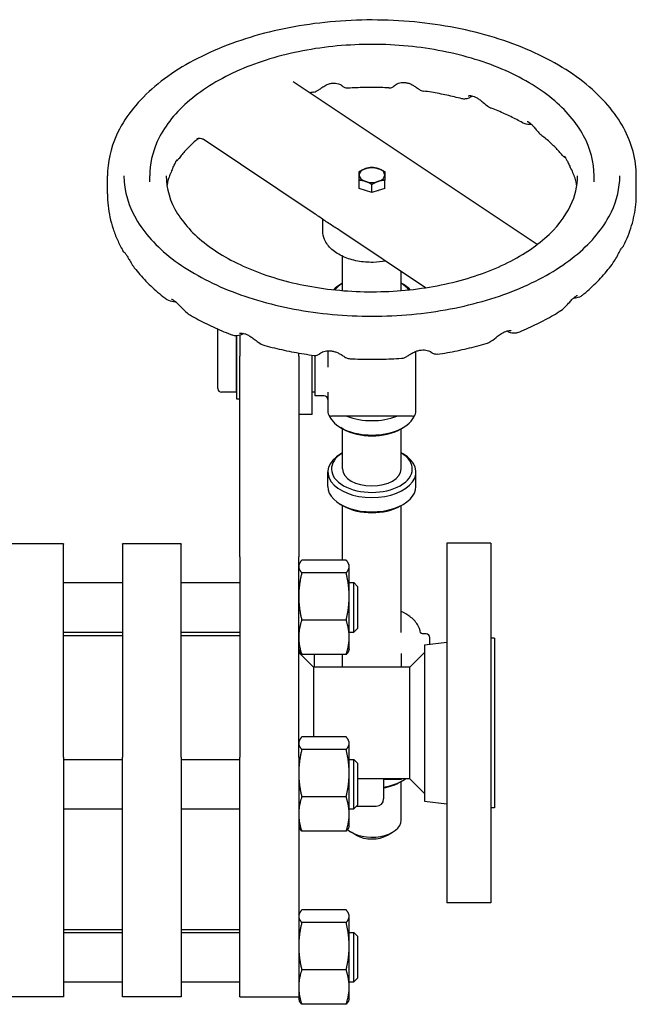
# Model space of a CAD drawing. Header units: inches. Extents: x 24 to 1128, y -58 to 748.
# Tile 502 of 656: x 748 to 759, y 173 to 190. Entities that reach past the tile are written whole.
import ezdxf

# ---------------------------------------------------------------- set-up
doc = ezdxf.new("R2010")
doc.units = ezdxf.units.IN
doc.header["$LTSCALE"] = 32
doc.header["$MEASUREMENT"] = 0
doc.layers.add('Visible (ANSI)', color=7, linetype='Continuous', lineweight=30)

msp = doc.modelspace()

# ---------------------------------------------------------------- linework, layer by layer
at = {"layer": 'Visible (ANSI)'}
for p, q in [((756.87874, 185.68112), (752.72858, 188.4486)), ((753.10195, 186.19806), (751.19403, 187.47032)), ((749.56563, 186.54047), (749.56563, 186.84658)), ((750.28438, 186.74454), (750.28438, 186.84658)), ((757.84688, 186.74454), (757.84688, 186.84658)), ((758.56563, 186.54047), (758.56563, 186.84658)), ((753.84663, 186.63624), (753.84663, 186.77374)), ((754.06563, 186.56321), (754.06563, 186.7007)), ((754.28463, 186.63624), (754.28463, 186.77374)), ((753.95613, 186.59972), (753.84663, 186.63624)), ((754.06563, 186.56321), (753.95613, 186.59972)), ((754.17513, 186.59972), (754.06563, 186.56321)), ((754.28463, 186.63624), (754.17513, 186.59972)), ((753.22963, 185.91338), (753.22963, 186.10936)), ((754.97865, 184.9466), (753.52064, 185.91886)), ((753.56563, 184.89809), (753.56563, 185.4808)), ((754.56563, 184.89809), (754.56563, 185.22202)), ((753.56563, 185.02297), (753.53569, 185.00571)), ((754.56563, 185.02297), (754.59557, 185.00571)), ((751.44563, 183.23185), (751.44563, 184.24251)), ((751.75813, 184.12851), (751.75813, 183.16935)), ((751.76945, 183.05336), (751.76945, 184.12898)), ((751.82063, 184.13974), (751.82063, 183.78285)), ((752.82063, 183.78285), (752.82063, 183.8365)), ((753.31563, 183.87352), (753.31563, 183.59792)), ((754.81563, 182.82452), (754.81563, 183.86443)), ((751.82063, 182.25206), (751.82063, 183.78285)), ((752.82063, 183.78285), (752.82063, 182.25206)), ((753.04763, 182.79035), (753.04763, 183.80069)), ((753.09563, 183.79474), (753.09563, 183.11035)), ((751.75813, 183.16935), (751.50813, 183.16935)), ((751.76945, 183.22035), (751.75813, 183.22035)), ((753.09563, 183.16935), (753.04763, 183.16935)), ((753.31563, 183.17354), (753.31563, 182.82452)), ((751.82063, 183.05336), (751.76945, 183.05336)), ((753.25313, 183.11035), (753.09563, 183.11035)), ((753.04763, 182.79035), (752.82063, 182.79035)), ((754.75313, 182.76202), (753.37813, 182.76202)), ((753.57985, 182.54269), (753.53569, 182.56816)), ((753.56563, 181.86455), (753.56563, 182.55089)), ((754.55141, 182.54269), (754.59557, 182.56816)), ((754.56563, 181.86455), (754.56563, 182.55089)), ((751.82063, 180.36906), (751.82063, 182.25206)), ((752.82063, 182.25206), (752.82063, 180.36906)), ((753.56563, 182.13737), (753.53569, 182.1201)), ((754.56563, 182.13737), (754.59557, 182.1201)), ((753.31563, 181.56865), (753.31563, 181.81354)), ((754.81563, 181.56865), (754.81563, 181.81354)), ((753.57985, 181.23661), (753.53569, 181.26209)), ((753.56563, 180.31387), (753.56563, 181.24482)), ((754.55141, 181.23661), (754.59557, 181.26209)), ((754.56563, 179.08497), (754.56563, 181.24482)), ((748.82063, 180.59065), (747.82063, 180.59065)), ((748.82063, 180.59065), (748.82063, 180.58652)), ((748.82063, 176.96614), (748.82063, 180.58652)), ((749.82063, 180.58652), (749.82063, 180.59065)), ((750.82063, 180.59065), (749.82063, 180.59065)), ((749.82063, 180.58652), (749.82063, 176.96614)), ((750.82063, 180.59065), (750.82063, 180.58652)), ((750.82063, 176.96614), (750.82063, 180.58652)), ((755.34063, 180.60617), (755.34063, 174.48617)), ((756.09063, 180.60617), (755.34063, 180.60617)), ((756.09063, 180.60617), (756.09063, 174.48617)), ((751.82063, 180.36906), (751.82063, 176.96614)), ((752.82063, 176.96614), (752.82063, 180.36906)), ((753.62777, 180.31387), (752.8725, 180.31387)), ((752.82063, 180.23093), (752.83246, 180.25629)), ((753.67963, 180.23093), (753.66781, 180.25629)), ((753.67963, 180.20643), (753.67963, 180.23093)), ((753.67963, 179.69802), (753.67963, 180.20643)), ((753.62777, 180.09899), (752.8725, 180.09899)), ((748.82063, 179.93193), (749.82063, 179.93193)), ((750.82063, 179.93193), (751.82063, 179.93193)), ((753.67963, 179.93193), (753.75813, 179.93193)), ((753.75813, 179.09193), (753.75813, 179.93193)), ((753.82063, 179.86943), (753.75813, 179.93193)), ((753.82063, 179.86943), (753.82063, 179.15443)), ((753.67963, 179.00352), (753.67963, 179.69802)), ((753.62777, 179.29705), (752.8725, 179.29705)), ((753.82063, 179.15443), (753.75813, 179.09193)), ((748.82063, 179.09193), (749.82063, 179.09193)), ((749.82063, 179.0297), (748.82063, 179.0297)), ((750.82063, 179.09193), (751.82063, 179.09193)), ((751.82063, 179.0297), (750.82063, 179.0297)), ((753.67963, 179.09193), (753.75813, 179.09193)), ((753.67963, 178.79293), (753.67963, 179.00352)), ((754.98788, 179.061), (754.94353, 179.061)), ((754.98788, 179.06034), (754.9577, 179.06034)), ((755.05038, 178.9985), (755.05038, 178.99784)), ((755.05038, 178.88553), (755.05038, 178.99784)), ((756.15063, 178.98617), (756.09063, 178.98617)), ((756.15063, 178.98617), (756.15063, 176.10617)), ((752.82063, 178.79293), (752.83246, 178.76756)), ((753.67963, 178.79293), (753.66781, 178.76756)), ((754.96063, 178.87451), (755.34063, 178.92117)), ((754.96063, 178.87451), (754.96063, 176.21783)), ((753.07063, 178.49617), (752.82063, 178.74617)), ((753.62777, 178.70999), (752.8725, 178.70999)), ((753.08088, 178.70999), (753.08088, 178.49617)), ((753.56563, 178.49617), (753.56563, 178.70999)), ((754.56563, 178.72711), (754.56563, 178.49617)), ((754.71063, 178.49617), (754.96063, 178.74617)), ((754.71063, 178.49617), (753.07063, 178.49617)), ((753.07063, 178.49617), (753.07063, 177.30866)), ((754.71063, 176.87442), (754.71063, 178.49617)), ((753.62777, 177.30866), (752.8725, 177.30866)), ((752.82063, 177.22572), (752.83246, 177.25109)), ((753.67963, 177.22572), (753.66781, 177.25109)), ((753.67963, 177.20122), (753.67963, 177.22572)), ((753.67963, 176.69281), (753.67963, 177.20122)), ((748.82063, 176.96614), (748.82063, 176.16826)), ((749.82063, 176.16826), (749.82063, 176.96614)), ((750.82063, 176.96614), (750.82063, 176.16826)), ((751.82063, 176.16826), (751.82063, 176.96614)), ((752.82063, 176.96614), (752.82063, 176.16826)), ((753.62777, 177.09378), (752.8725, 177.09378)), ((748.82063, 176.92672), (749.82063, 176.92672)), ((750.82063, 176.92672), (751.82063, 176.92672)), ((753.67963, 176.92672), (753.75813, 176.92672)), ((753.75813, 176.08672), (753.75813, 176.92672)), ((753.82063, 176.86422), (753.75813, 176.92672)), ((753.82063, 176.86422), (753.82063, 176.14922)), ((754.71063, 176.59617), (754.71063, 176.87442)), ((753.67963, 175.99831), (753.67963, 176.69281)), ((754.71063, 176.59617), (753.82063, 176.59617)), ((754.26563, 176.59617), (754.26563, 176.25626)), ((754.26563, 176.59376), (754.57063, 176.59376)), ((754.55141, 176.54291), (754.59557, 176.56838)), ((754.56563, 175.89335), (754.56563, 176.55111)), ((754.57063, 176.59376), (754.57063, 176.59617)), ((754.71063, 176.59617), (754.96063, 176.34617)), ((753.62777, 176.29184), (752.8725, 176.29184)), ((748.82063, 176.16826), (748.82063, 173.18332)), ((749.82063, 173.18332), (749.82063, 176.16826)), ((750.82063, 176.16826), (750.82063, 173.18332)), ((751.82063, 173.18332), (751.82063, 176.16826)), ((752.82063, 176.16826), (752.82063, 173.18332)), ((753.82063, 176.14922), (753.75813, 176.08672)), ((753.80267, 176.13126), (754.14063, 176.13126)), ((754.96063, 176.21783), (755.34063, 176.17117)), ((748.82063, 176.08672), (749.82063, 176.08672)), ((750.82063, 176.08672), (751.82063, 176.08672)), ((753.67963, 176.08672), (753.75813, 176.08672)), ((753.67963, 175.78772), (753.67963, 175.99831)), ((756.15063, 176.10617), (756.09063, 176.10617)), ((752.82063, 175.78772), (752.83246, 175.76236)), ((753.67963, 175.78772), (753.66781, 175.76236)), ((753.62777, 175.70478), (752.8725, 175.70478)), ((753.80066, 175.63803), (753.71234, 175.68897)), ((754.3306, 175.63803), (754.41893, 175.68897)), ((756.09063, 174.48617), (755.34063, 174.48617)), ((752.82063, 174.28416), (752.83246, 174.30952)), ((753.62777, 174.3671), (752.8725, 174.3671)), ((753.67963, 174.28416), (753.66781, 174.30952)), ((753.67963, 174.25966), (753.67963, 174.28416)), ((753.62777, 174.15222), (752.8725, 174.15222)), ((753.67963, 173.75125), (753.67963, 174.25966)), ((749.82063, 174.0297), (748.82063, 174.0297)), ((748.82063, 173.98516), (749.82063, 173.98516)), ((751.82063, 174.0297), (750.82063, 174.0297)), ((750.82063, 173.98516), (751.82063, 173.98516)), ((753.67963, 173.98516), (753.75813, 173.98516)), ((753.75813, 173.14516), (753.75813, 173.98516)), ((753.82063, 173.92266), (753.75813, 173.98516)), ((753.82063, 173.92266), (753.82063, 173.20766)), ((753.67963, 173.05675), (753.67963, 173.75125)), ((753.62777, 173.35028), (752.8725, 173.35028)), ((748.82063, 173.18332), (748.82063, 172.89043)), ((748.82063, 173.14516), (749.82063, 173.14516)), ((749.82063, 172.89043), (749.82063, 173.18332)), ((750.82063, 173.18332), (750.82063, 172.89043)), ((750.82063, 173.14516), (751.82063, 173.14516)), ((751.82063, 172.89043), (751.82063, 173.18332)), ((752.82063, 173.18332), (752.82063, 172.94724)), ((753.67963, 173.14516), (753.75813, 173.14516)), ((753.82063, 173.20766), (753.75813, 173.14516)), ((752.82063, 172.94724), (752.82063, 172.84616)), ((753.67963, 172.84616), (753.67963, 173.05675)), ((748.82063, 172.89043), (747.82063, 172.89043)), ((750.82063, 172.89043), (749.82063, 172.89043)), ((751.82063, 172.89043), (752.82063, 172.89043)), ((752.82063, 172.84616), (752.83246, 172.82079)), ((753.62777, 172.76322), (752.8725, 172.76322)), ((753.67963, 172.84616), (753.66781, 172.82079))]:
    msp.add_line(p, q, dxfattribs=at)
for centre, radius, start, end in [((751.50813, 183.23185), 0.0625, 180, 270), ((753.25313, 183.04785), 0.0625, 0, 90), ((753.37813, 182.82452), 0.0625, 180, 270), ((754.75313, 182.82452), 0.0625, 270, 0), ((754.98788, 178.9985), 0.0625, 0, 90), ((754.98788, 178.99784), 0.0625, 0, 90), ((754.14063, 176.25626), 0.125, 270, 0)]:
    msp.add_arc(centre, radius, start, end, dxfattribs=at)
for centre, major_axis, start_param, end_param in [((754.06563, 186.86274), (-0.219, 0), 4.1887902, 5.23598776), ((754.06563, 186.86274), (-0.219, 0), 5.23598776, 6.28318531), ((754.06563, 186.86274), (-0.219, 0), 0, 1.04719755), ((754.06563, 186.86274), (0.219, 0), 0, 1.04719755), ((754.06563, 186.86274), (0.219, 0), 5.23598776, 6.28318531), ((754.06563, 186.86274), (0.219, 0), 4.1887902, 5.23598776), ((754.06563, 186.70927), (-0.219, 0), 1.04056409, 1.05383101), ((754.06563, 186.70927), (-0.219, 0), 2.08776164, 2.10102856), ((754.06563, 184.69914), (-0.75, 0), 5.49705105, 5.7680095), ((754.06563, 184.75016), (0.6875, 0), 2.38513627, 2.72705465), ((754.06563, 184.75016), (0.6875, 0), 0.414538, 0.75645638), ((754.06563, 184.69914), (-0.75, 0), 3.65676846, 3.92772692), ((754.06563, 182.87472), (0.75, 0), 3.36010904, 6.06466892), ((754.06563, 183.11961), (0.75, 0), 4.11251106, 5.3122669), ((754.06563, 182.8237), (0.6875, 0), 3.92772692, 5.49705105), ((754.06563, 181.86455), (0.6875, 0), 2.38513627, 7.03964169), ((754.06563, 181.81354), (-0.75, 0), 5.49705105, 10.21091222), ((754.06563, 181.86455), (-0.5, 0), 0, 3.14159265), ((754.06563, 181.56865), (0.75, 0), 3.14159265, 6.28318531), ((754.06563, 181.51763), (0.6875, 0), 3.92772692, 5.49705105), ((754.06563, 176.87494), (-0.75, 0), 1.84072912, 2.44254891), ((754.06563, 176.82393), (0.6875, 0), 5.00756587, 5.49705105), ((754.06563, 175.89335), (0.5, 0), 3.73184573, 6.28318531), ((754.06563, 175.79131), (0.375, 0), 3.92772692, 5.49705105)]:
    msp.add_ellipse(centre, major_axis=major_axis, ratio=0.57763339, start_param=start_param, end_param=end_param, dxfattribs=at)
for points, knots in [([(758.56563, 186.84658), (758.56563, 187.12406), (758.49174, 187.40096), (758.20466, 187.93063), (757.98727, 188.18253), (757.4273, 188.63798), (757.08096, 188.83998), (756.29806, 189.1694), (755.86131, 189.29652), (754.94304, 189.46349), (754.46177, 189.50349), (753.50239, 189.49305), (753.02444, 189.44269), (752.11864, 189.25624), (751.69099, 189.12009), (750.92838, 188.77381), (750.59368, 188.56357), (750.05405, 188.08773), (749.84844, 187.82211), (749.61837, 187.31587), (749.56563, 187.08136), (749.56563, 186.84658)], [2.42775168, 2.42775168, 2.42775168, 2.42775168, 2.73116654, 2.73116654, 3.04527844, 3.04527844, 3.36899596, 3.36899596, 3.69358656, 3.69358656, 4.01738867, 4.01738867, 4.34088001, 4.34088001, 4.66476003, 4.66476003, 4.98941876, 4.98941876, 5.31262067, 5.31262067, 5.56934434, 5.56934434, 5.56934434, 5.56934434]), ([(757.84688, 186.84658), (757.84688, 187.07981), (757.78531, 187.3125), (757.54626, 187.75808), (757.36476, 187.9701), (756.89647, 188.35442), (756.60589, 188.52516), (755.94867, 188.8038), (755.5818, 188.9114), (754.8104, 189.05301), (754.40611, 189.08717), (753.59998, 189.07933), (753.19829, 189.0374), (752.43657, 188.88126), (752.07672, 188.76698), (751.43437, 188.47564), (751.15211, 188.29847), (750.69674, 187.89664), (750.52291, 187.67195), (750.32886, 187.24344), (750.28438, 187.04514), (750.28438, 186.84658)], [2.42775168, 2.42775168, 2.42775168, 2.42775168, 2.72826147, 2.72826147, 3.04104389, 3.04104389, 3.36536947, 3.36536947, 3.69085184, 3.69085184, 4.01539914, 4.01539914, 4.33956974, 4.33956974, 4.66419983, 4.66419983, 4.98975147, 4.98975147, 5.31350901, 5.31350901, 5.56934434, 5.56934434, 5.56934434, 5.56934434]), ([(753.07489, 188.27312), (753.09255, 188.27596), (753.10658, 188.2811), (753.13702, 188.29472), (753.14997, 188.30337), (753.18051, 188.32419), (753.19699, 188.3367), (753.23505, 188.36311), (753.25686, 188.37695), (753.29789, 188.39799), (753.31714, 188.40609), (753.35487, 188.41805), (753.37346, 188.42208), (753.41024, 188.42634), (753.42845, 188.42652), (753.46371, 188.42332), (753.48079, 188.4198), (753.5107, 188.41057), (753.52372, 188.40487), (753.5427, 188.39466), (753.5492, 188.39009), (753.55439, 188.38599), (753.55538, 188.38499), (753.55538, 188.385)], [4.32889173, 4.32889173, 4.32889173, 4.32889173, 4.42367968, 4.42367968, 4.57937112, 4.57937112, 4.80737809, 4.80737809, 5.06362858, 5.06362858, 5.27420922, 5.27420922, 5.48002575, 5.48002575, 5.68890679, 5.68890679, 5.90419292, 5.90419292, 6.11358112, 6.11358112, 6.30343835, 6.30343835, 6.40318476, 6.40318476, 6.40318476, 6.40318476]), ([(753.6598, 188.33815), (753.6465, 188.3373), (753.63602, 188.33861), (753.61478, 188.34279), (753.60654, 188.34616), (753.58969, 188.35379), (753.5841, 188.35763), (753.57378, 188.36486), (753.5703, 188.36788), (753.56344, 188.37404), (753.5608, 188.37677), (753.55482, 188.38319), (753.55208, 188.38648), (753.54964, 188.38963)], [6.656379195, 6.656379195, 6.656379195, 6.656379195, 6.66327992, 6.66327992, 6.673873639, 6.673873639, 6.691219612, 6.691219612, 6.713991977, 6.713991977, 6.745198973, 6.745198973, 6.795013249, 6.795013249, 6.795013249, 6.795013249]), ([(754.35543, 188.34446), (754.30913, 188.34655), (754.26276, 188.34815), (754.16992, 188.35032), (754.12347, 188.35091), (754.03055, 188.35108), (753.98408, 188.35065), (753.89123, 188.3488), (753.84483, 188.34737), (753.75219, 188.34351), (753.70594, 188.34108), (753.6598, 188.33815)], [3.92036839, 3.92036839, 3.92036839, 3.92036839, 3.957925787, 3.957925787, 3.995483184, 3.995483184, 4.033040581, 4.033040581, 4.070597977, 4.070597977, 4.108155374, 4.108155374, 4.108155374, 4.108155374]), ([(754.35543, 188.34446), (754.36875, 188.34385), (754.37919, 188.34536), (754.40049, 188.34996), (754.40855, 188.35349), (754.42671, 188.36212), (754.43176, 188.36611), (754.44589, 188.37664), (754.44767, 188.37912), (754.4526, 188.38408), (754.45363, 188.38529), (754.45508, 188.38692), (754.45549, 188.38739), (754.45618, 188.38819), (754.45642, 188.38848), (754.45691, 188.38905), (754.45707, 188.38925), (754.45739, 188.38963), (754.45744, 188.38969), (754.45744, 188.38968)], [7.831306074, 7.831306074, 7.831306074, 7.831306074, 7.831937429, 7.831937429, 7.8329316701, 7.8329316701, 7.8348758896, 7.8348758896, 7.8397932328, 7.8397932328, 7.846488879, 7.846488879, 7.8513161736, 7.8513161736, 7.856841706, 7.856841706, 7.8651145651, 7.8651145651, 7.8799219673, 7.8799219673, 7.8799219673, 7.8799219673]), ([(754.456, 188.38806), (754.45603, 188.3881), (754.45729, 188.38939), (754.46457, 188.39529), (754.47194, 188.40064), (754.49181, 188.41177), (754.50417, 188.41756), (754.53275, 188.42756), (754.54921, 188.43171), (754.58456, 188.43668), (754.60325, 188.43737), (754.64094, 188.43471), (754.65998, 188.43142), (754.69777, 188.42102), (754.71658, 188.41393), (754.75327, 188.39669), (754.77118, 188.38648), (754.80632, 188.36403), (754.82304, 188.35188), (754.85146, 188.33154), (754.86293, 188.32322), (754.89301, 188.30556), (754.91198, 188.29456), (754.94424, 188.29001)], [8.00269882, 8.00269882, 8.00269882, 8.00269882, 8.15628314, 8.15628314, 8.36168622, 8.36168622, 8.55765667, 8.55765667, 8.76569135, 8.76569135, 8.97940742, 8.97940742, 9.18944591, 9.18944591, 9.39661563, 9.39661563, 9.60660863, 9.60660863, 9.83560149, 9.83560149, 9.99944457, 9.99944457, 10.16328764, 10.16328764, 10.16328764, 10.16328764]), ([(755.5971, 188.15945), (755.55538, 188.17043), (755.51325, 188.18097), (755.42821, 188.20116), (755.3853, 188.21081), (755.29878, 188.22918), (755.25517, 188.23791), (755.16733, 188.25442), (755.12309, 188.26221), (755.03407, 188.27683), (754.98928, 188.28367), (754.94424, 188.29001)], [3.570949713, 3.570949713, 3.570949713, 3.570949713, 3.608592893, 3.608592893, 3.646236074, 3.646236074, 3.683879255, 3.683879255, 3.721522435, 3.721522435, 3.759165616, 3.759165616, 3.759165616, 3.759165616]), ([(755.77634, 188.20735), (755.76895, 188.20176), (755.76136, 188.1965), (755.73666, 188.18098), (755.71905, 188.17214), (755.68619, 188.16081), (755.67174, 188.15714), (755.6388, 188.15364), (755.62025, 188.15335), (755.5971, 188.15945)], [7.240796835, 7.240796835, 7.240796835, 7.240796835, 7.315130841, 7.315130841, 7.477009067, 7.477009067, 7.59124799, 7.59124799, 7.705486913, 7.705486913, 7.705486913, 7.705486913]), ([(755.70372, 188.20768), (755.70372, 188.20768), (755.70527, 188.20837), (755.71184, 188.21024), (755.7182, 188.21152), (755.73583, 188.21281), (755.74797, 188.21245), (755.77545, 188.20809), (755.7908, 188.204), (755.82234, 188.19172), (755.83842, 188.18382), (755.87151, 188.16414), (755.8884, 188.15248), (755.92412, 188.1252), (755.9429, 188.10942), (755.98539, 188.07335), (756.00918, 188.05272), (756.05603, 188.01989), (756.0781, 188.00661), (756.10379, 187.99672)], [8.2213569, 8.2213569, 8.2213569, 8.2213569, 8.32885227, 8.32885227, 8.4875755, 8.4875755, 8.688679, 8.688679, 8.89752184, 8.89752184, 9.09276794, 9.09276794, 9.2853248, 9.2853248, 9.49129706, 9.49129706, 9.74199943, 9.74199943, 9.92531347, 9.92531347, 9.92531347, 9.92531347]), ([(756.62692, 187.75109), (756.59545, 187.76901), (756.56325, 187.78667), (756.49745, 187.8214), (756.46385, 187.83847), (756.3953, 187.87196), (756.36036, 187.88839), (756.28919, 187.92056), (756.25296, 187.93631), (756.17927, 187.96707), (756.14182, 187.98209), (756.10379, 187.99672)], [3.220070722, 3.220070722, 3.220070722, 3.220070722, 3.258229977, 3.258229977, 3.296389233, 3.296389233, 3.334548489, 3.334548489, 3.372707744, 3.372707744, 3.410867, 3.410867, 3.410867, 3.410867]), ([(756.78244, 187.72314), (756.7818, 187.72308), (756.78116, 187.72302), (756.73858, 187.71929), (756.69855, 187.72205), (756.64763, 187.74058), (756.63736, 187.74514), (756.62692, 187.75109)], [10.961532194, 10.961532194, 10.961532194, 10.961532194, 10.96615756, 10.96615756, 11.269122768, 11.269122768, 11.344988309, 11.344988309, 11.344988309, 11.344988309]), ([(756.7078, 187.77391), (756.7078, 187.77392), (756.70787, 187.77391), (756.70882, 187.77375), (756.71214, 187.77302), (756.7225, 187.76887), (756.73021, 187.765), (756.74812, 187.75322), (756.75831, 187.74537), (756.78053, 187.72541), (756.79253, 187.71334), (756.81918, 187.68419), (756.83383, 187.66695), (756.8679, 187.62652), (756.88741, 187.60315), (756.92834, 187.55964), (756.949, 187.53971), (756.97213, 187.52168)], [4.92942568, 4.92942568, 4.92942568, 4.92942568, 4.95253702, 4.95253702, 5.10229906, 5.10229906, 5.2791683, 5.2791683, 5.45304022, 5.45304022, 5.62637691, 5.62637691, 5.81346238, 5.81346238, 6.02858532, 6.02858532, 6.2133455, 6.2133455, 6.2133455, 6.2133455]), ([(757.30532, 187.19851), (757.2879, 187.22024), (757.26953, 187.24201), (757.23085, 187.28551), (757.21055, 187.30725), (757.16803, 187.35063), (757.1458, 187.37227), (757.09943, 187.41537), (757.07529, 187.43682), (757.02512, 187.47947), (756.99909, 187.50066), (756.97213, 187.52168)], [2.861353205, 2.861353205, 2.861353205, 2.861353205, 2.902169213, 2.902169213, 2.94298522, 2.94298522, 2.983801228, 2.983801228, 3.024617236, 3.024617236, 3.065433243, 3.065433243, 3.065433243, 3.065433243]), ([(751.09984, 187.47394), (751.07394, 187.4524), (751.04901, 187.43071), (751.00111, 187.38711), (750.97814, 187.36521), (750.93417, 187.32129), (750.91318, 187.29927), (750.87317, 187.25518), (750.85415, 187.23312), (750.81809, 187.18904), (750.80105, 187.16703), (750.78497, 187.14507)], [4.96238448, 4.96238448, 4.96238448, 4.96238448, 5.003756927, 5.003756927, 5.045129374, 5.045129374, 5.086501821, 5.086501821, 5.127874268, 5.127874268, 5.169246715, 5.169246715, 5.169246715, 5.169246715]), ([(751.08759, 187.4792), (751.08759, 187.4792), (751.08797, 187.47942), (751.09017, 187.48058), (751.09267, 187.48187), (751.10102, 187.48492), (751.10641, 187.48663), (751.12186, 187.48923), (751.13231, 187.49006), (751.15712, 187.48708), (751.17141, 187.48297), (751.18761, 187.47438), (751.1909, 187.47241), (751.19403, 187.47032)], [0.285094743, 0.285094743, 0.285094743, 0.285094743, 0.326236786, 0.326236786, 0.389718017, 0.389718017, 0.444783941, 0.444783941, 0.502526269, 0.502526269, 0.56020239, 0.56020239, 0.575527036, 0.575527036, 0.575527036, 0.575527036]), ([(751.09984, 187.47394), (751.10482, 187.47808), (751.10968, 187.48231), (751.11504, 187.48715), (751.11565, 187.48771), (751.11626, 187.48826)], [9.7695239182, 9.7695239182, 9.7695239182, 9.7695239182, 9.8102166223, 9.8102166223, 9.8154678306, 9.8154678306, 9.8154678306, 9.8154678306]), ([(757.34069, 187.18437), (757.34068, 187.18437), (757.34137, 187.18371), (757.34451, 187.18013), (757.34795, 187.17577), (757.35684, 187.16247), (757.3625, 187.15302), (757.37565, 187.12868), (757.38324, 187.11341), (757.40116, 187.07617), (757.41165, 187.05372), (757.42929, 187.01878), (757.4349, 187.00799), (757.44091, 186.99701)], [8.60858715, 8.60858715, 8.60858715, 8.60858715, 8.686808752, 8.686808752, 8.829417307, 8.829417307, 8.988657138, 8.988657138, 9.160385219, 9.160385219, 9.353124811, 9.353124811, 9.435423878, 9.435423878, 9.435423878, 9.435423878]), ([(750.66769, 186.9535), (750.68166, 186.98174), (750.69323, 187.00824), (750.71271, 187.05213), (750.72099, 187.07044), (750.73469, 187.09797), (750.74031, 187.10803), (750.749, 187.12186), (750.75225, 187.12604), (750.75383, 187.12789), (750.75404, 187.1281), (750.75406, 187.1281)], [8.328078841, 8.328078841, 8.328078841, 8.328078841, 8.541050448, 8.541050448, 8.738918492, 8.738918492, 8.911450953, 8.911450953, 9.071062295, 9.071062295, 9.112675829, 9.112675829, 9.112675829, 9.112675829]), ([(750.78497, 187.14507), (750.77465, 187.13098), (750.76461, 187.12122), (750.74757, 187.10674), (750.74113, 187.10177), (750.73441, 187.09703)], [9.603925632, 9.603925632, 9.603925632, 9.603925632, 9.723633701, 9.723633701, 9.791557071, 9.791557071, 9.791557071, 9.791557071]), ([(757.55337, 186.68359), (757.55137, 186.69522), (757.54913, 186.70689), (757.54024, 186.74863), (757.53217, 186.77892), (757.51247, 186.84014), (757.50084, 186.87107), (757.47378, 186.93357), (757.45835, 186.96515), (757.44091, 186.99701)], [2.526398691, 2.526398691, 2.526398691, 2.526398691, 2.550260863, 2.550260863, 2.611515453, 2.611515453, 2.672770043, 2.672770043, 2.734024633, 2.734024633, 2.734024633, 2.734024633]), ([(749.84688, 186.84658), (749.84688, 186.58642), (749.92364, 186.32543), (750.22422, 185.83527), (750.44112, 185.60595), (750.99032, 185.20065), (751.31915, 185.02366), (752.05938, 184.73654), (752.47058, 184.62641), (753.3345, 184.48506), (753.78718, 184.45404), (754.68713, 184.47491), (755.13423, 184.52686), (755.97611, 184.70799), (756.3708, 184.83705), (757.06698, 185.15729), (757.36852, 185.34828), (757.85048, 185.77028), (758.03023, 186.00105), (758.23724, 186.43813), (758.28438, 186.6425), (758.28438, 186.84658)], [5.56934434, 5.56934434, 5.56934434, 5.56934434, 5.90976835, 5.90976835, 6.23345651, 6.23345651, 6.54879195, 6.54879195, 6.86410793, 6.86410793, 7.18026206, 7.18026206, 7.49668224, 7.49668224, 7.8126605, 7.8126605, 8.12776708, 8.12776708, 8.44389088, 8.44389088, 8.71093699, 8.71093699, 8.71093699, 8.71093699]), ([(750.56563, 186.84658), (750.56563, 186.63066), (750.63009, 186.41385), (750.88277, 186.00773), (751.06372, 185.81837), (751.52114, 185.48423), (751.79425, 185.33848), (752.40884, 185.10212), (752.75017, 185.01151), (753.46724, 184.89553), (753.84295, 184.87036), (754.58963, 184.88865), (754.96047, 184.93217), (755.65826, 185.08299), (755.98515, 185.19019), (756.56106, 185.4555), (756.81014, 185.61342), (757.20784, 185.96142), (757.35581, 186.15128), (757.52676, 186.51062), (757.56563, 186.67875), (757.56563, 186.84658)], [5.56934434, 5.56934434, 5.56934434, 5.56934434, 5.91435934, 5.91435934, 6.23841378, 6.23841378, 6.55273338, 6.55273338, 6.86711699, 6.86711699, 7.18250696, 7.18250696, 7.49820945, 7.49820945, 7.81337603, 7.81337603, 8.12748782, 8.12748782, 8.44276451, 8.44276451, 8.71093699, 8.71093699, 8.71093699, 8.71093699]), ([(750.66769, 186.9535), (750.65349, 186.92479), (750.64091, 186.89634), (750.61883, 186.83998), (750.60931, 186.81207), (750.59317, 186.75675), (750.58655, 186.72935), (750.58008, 186.69594), (750.57896, 186.68976), (750.5779, 186.68359)], [5.291073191, 5.291073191, 5.291073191, 5.291073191, 5.34672742, 5.34672742, 5.402381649, 5.402381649, 5.458035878, 5.458035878, 5.470697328, 5.470697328, 5.470697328, 5.470697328]), ([(749.56563, 186.54047), (749.56563, 186.47382), (749.56927, 186.40718), (749.58374, 186.27457), (749.59457, 186.20862), (749.62319, 186.07802), (749.64097, 186.01337), (749.68315, 185.88591), (749.70754, 185.82309), (749.76251, 185.69966), (749.7931, 185.63905), (749.82657, 185.57966)], [5.569344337, 5.569344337, 5.569344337, 5.569344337, 5.632294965, 5.632294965, 5.695245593, 5.695245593, 5.75819622, 5.75819622, 5.821146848, 5.821146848, 5.884097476, 5.884097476, 5.884097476, 5.884097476]), ([(758.34839, 185.66111), (758.37641, 185.7161), (758.40196, 185.77207), (758.44782, 185.88572), (758.46813, 185.94341), (758.5032, 186.06019), (758.51796, 186.11929), (758.54168, 186.23847), (758.55065, 186.29856), (758.56262, 186.41925), (758.56563, 186.47986), (758.56563, 186.54047)], [2.141513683, 2.141513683, 2.141513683, 2.141513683, 2.198761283, 2.198761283, 2.256008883, 2.256008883, 2.313256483, 2.313256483, 2.370504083, 2.370504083, 2.427751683, 2.427751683, 2.427751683, 2.427751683]), ([(753.52064, 185.91886), (753.49441, 185.93635), (753.46735, 185.95348), (753.41179, 185.98851), (753.3833, 186.00644), (753.32579, 186.04371), (753.29679, 186.06305), (753.23936, 186.10243), (753.21094, 186.12245), (753.15536, 186.16152), (753.12817, 186.18057), (753.10195, 186.19806)], [0, 0, 0, 0, 0.32492552, 0.32492552, 0.64985103, 0.64985103, 0.97477655, 0.97477655, 1.29970206, 1.29970206, 1.62462758, 1.62462758, 1.62462758, 1.62462758]), ([(754.3009, 185.39855), (754.23155, 185.38597), (754.15976, 185.37904), (753.99884, 185.37642), (753.90962, 185.38375), (753.73836, 185.4157), (753.65638, 185.44036), (753.50693, 185.50663), (753.4395, 185.54835), (753.33001, 185.64694), (753.28678, 185.70348), (753.24029, 185.8134), (753.22963, 185.8633), (753.22963, 185.91338)], [5.1220326, 5.1220326, 5.1220326, 5.1220326, 5.39801135, 5.39801135, 5.73860544, 5.73860544, 6.08092017, 6.08092017, 6.42665217, 6.42665217, 6.75741256, 6.75741256, 6.99702628, 6.99702628, 6.99702628, 6.99702628]), ([(758.34839, 185.66111), (758.34492, 185.6543), (758.34219, 185.65015), (758.33653, 185.64185), (758.33392, 185.63858), (758.32633, 185.62949), (758.32208, 185.62521), (758.31622, 185.61964), (758.31479, 185.61832), (758.31335, 185.61702)], [6.037938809, 6.037938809, 6.037938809, 6.037938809, 6.061962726, 6.061962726, 6.095556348, 6.095556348, 6.16796004, 6.16796004, 6.190737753, 6.190737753, 6.190737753, 6.190737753]), ([(749.87406, 185.52752), (749.86878, 185.53156), (749.86377, 185.53573), (749.85409, 185.54451), (749.8494, 185.54911), (749.83927, 185.56059), (749.83389, 185.56666), (749.82657, 185.57966)], [8.028946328, 8.028946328, 8.028946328, 8.028946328, 8.097144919, 8.097144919, 8.164406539, 8.164406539, 8.231668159, 8.231668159, 8.231668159, 8.231668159]), ([(749.86048, 185.54499), (749.86049, 185.54499), (749.86064, 185.54484), (749.8619, 185.54349), (749.86451, 185.5405), (749.87238, 185.53011), (749.87815, 185.52179), (749.89216, 185.4996), (749.90056, 185.48529), (749.92006, 185.45077), (749.93143, 185.42996), (749.95848, 185.38221), (749.97477, 185.3544), (750.00286, 185.31266), (750.01264, 185.29898), (750.02324, 185.28538)], [8.55998434, 8.55998434, 8.55998434, 8.55998434, 8.59500475, 8.59500475, 8.72930719, 8.72930719, 8.89772636, 8.89772636, 9.07995833, 9.07995833, 9.27615761, 9.27615761, 9.49558753, 9.49558753, 9.60175687, 9.60175687, 9.60175687, 9.60175687]), ([(758.17406, 185.37412), (758.19695, 185.40635), (758.216, 185.43908), (758.2472, 185.49627), (758.26009, 185.52168), (758.28124, 185.56226), (758.29, 185.57855), (758.3044, 185.60347), (758.31027, 185.61264), (758.31816, 185.62391), (758.32075, 185.62693), (758.3207, 185.62689)], [4.75136329, 4.75136329, 4.75136329, 4.75136329, 4.99691738, 4.99691738, 5.22361665, 5.22361665, 5.42349761, 5.42349761, 5.61002867, 5.61002867, 5.77166533, 5.77166533, 5.77166533, 5.77166533]), ([(757.64386, 184.81593), (757.6851, 184.84952), (757.72526, 184.88384), (757.80329, 184.95393), (757.84116, 184.98971), (757.91452, 185.06272), (757.95001, 185.09995), (758.01847, 185.17585), (758.05145, 185.21451), (758.11477, 185.29326), (758.14511, 185.33335), (758.17406, 185.37412)], [1.810769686, 1.810769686, 1.810769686, 1.810769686, 1.856314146, 1.856314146, 1.901858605, 1.901858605, 1.947403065, 1.947403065, 1.992947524, 1.992947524, 2.038491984, 2.038491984, 2.038491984, 2.038491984]), ([(750.02324, 185.28538), (750.05382, 185.24612), (750.0857, 185.20754), (750.15194, 185.13178), (750.1863, 185.0946), (750.25739, 185.02165), (750.29411, 184.98589), (750.36982, 184.91578), (750.4088, 184.88143), (750.48892, 184.81417), (750.53005, 184.78126), (750.57222, 184.74907)], [5.992063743, 5.992063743, 5.992063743, 5.992063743, 6.037052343, 6.037052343, 6.082040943, 6.082040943, 6.127029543, 6.127029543, 6.172018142, 6.172018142, 6.217006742, 6.217006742, 6.217006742, 6.217006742]), ([(757.25417, 184.53953), (757.29193, 184.56291), (757.32447, 184.59166), (757.3823, 184.64912), (757.4079, 184.67784), (757.44971, 184.72309), (757.46666, 184.74089), (757.496, 184.76907), (757.50868, 184.78011), (757.53044, 184.79692), (757.53971, 184.80299), (757.55395, 184.81099), (757.55917, 184.8131), (757.56207, 184.81408), (757.56248, 184.81416), (757.56249, 184.81416)], [6.11237905, 6.11237905, 6.11237905, 6.11237905, 6.39711923, 6.39711923, 6.67461278, 6.67461278, 6.88696751, 6.88696751, 7.07242899, 7.07242899, 7.24559428, 7.24559428, 7.40906553, 7.40906553, 7.46087763, 7.46087763, 7.46087763, 7.46087763]), ([(757.64386, 184.81593), (757.62818, 184.80316), (757.61303, 184.79496), (757.568, 184.77558), (757.53724, 184.76927), (757.50097, 184.76697), (757.4974, 184.76681), (757.49381, 184.76669)], [8.055210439, 8.055210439, 8.055210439, 8.055210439, 8.182665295, 8.182665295, 8.430029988, 8.430029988, 8.456870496, 8.456870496, 8.456870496, 8.456870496]), ([(750.72916, 184.70524), (750.71683, 184.70494), (750.70465, 184.70532), (750.65378, 184.7098), (750.6183, 184.7177), (750.57791, 184.74486), (750.57507, 184.74688), (750.57222, 184.74907)], [7.465347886, 7.465347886, 7.465347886, 7.465347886, 7.556770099, 7.556770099, 7.853164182, 7.853164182, 7.875416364, 7.875416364, 7.875416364, 7.875416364]), ([(750.65718, 184.75122), (750.65717, 184.75122), (750.65791, 184.75108), (750.66171, 184.74991), (750.66641, 184.74815), (750.67945, 184.74164), (750.6882, 184.7365), (750.70859, 184.72228), (750.72037, 184.71299), (750.74644, 184.69009), (750.76081, 184.67629), (750.79283, 184.64386), (750.81052, 184.62505), (750.85182, 184.58194), (750.87555, 184.55766), (750.92505, 184.51435), (750.94988, 184.49533), (750.97764, 184.47921)], [8.47186631, 8.47186631, 8.47186631, 8.47186631, 8.54234899, 8.54234899, 8.68466638, 8.68466638, 8.84869956, 8.84869956, 9.02185755, 9.02185755, 9.20405583, 9.20405583, 9.40478254, 9.40478254, 9.64212769, 9.64212769, 9.84817477, 9.84817477, 9.84817477, 9.84817477]), ([(750.97764, 184.47921), (751.02233, 184.45324), (751.06779, 184.42791), (751.16021, 184.37853), (751.20716, 184.35449), (751.30247, 184.3077), (751.35083, 184.28495), (751.44888, 184.24077), (751.49858, 184.21933), (751.59924, 184.17777), (751.6502, 184.15765), (751.70175, 184.1382)], [0.068595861, 0.068595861, 0.068595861, 0.068595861, 0.110549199, 0.110549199, 0.152502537, 0.152502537, 0.194455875, 0.194455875, 0.236409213, 0.236409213, 0.278362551, 0.278362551, 0.278362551, 0.278362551]), ([(756.54349, 184.18269), (756.59431, 184.20319), (756.64451, 184.22437), (756.74356, 184.26803), (756.79243, 184.29053), (756.88876, 184.33683), (756.93622, 184.36063), (757.02968, 184.40953), (757.07567, 184.43463), (757.1661, 184.48612), (757.21054, 184.5125), (757.25417, 184.53953)], [1.466737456, 1.466737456, 1.466737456, 1.466737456, 1.508831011, 1.508831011, 1.550924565, 1.550924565, 1.593018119, 1.593018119, 1.635111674, 1.635111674, 1.677205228, 1.677205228, 1.677205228, 1.677205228]), ([(751.88187, 184.17064), (751.85578, 184.15303), (751.82774, 184.13973), (751.78276, 184.13006), (751.76938, 184.12833), (751.73908, 184.12872), (751.722, 184.13056), (751.70175, 184.1382)], [7.282715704, 7.282715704, 7.282715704, 7.282715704, 7.539045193, 7.539045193, 7.63845684, 7.63845684, 7.737868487, 7.737868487, 7.737868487, 7.737868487]), ([(751.81393, 184.17376), (751.81393, 184.17376), (751.81462, 184.17401), (751.81844, 184.17495), (751.82344, 184.17584), (751.83812, 184.17664), (751.84845, 184.17634), (751.87307, 184.17297), (751.8875, 184.16972), (751.91834, 184.15972), (751.93479, 184.15296), (751.96899, 184.13594), (751.98678, 184.12563), (752.02396, 184.10155), (752.04332, 184.08764), (752.08586, 184.05586), (752.10871, 184.03796), (752.16479, 183.99833), (752.19932, 183.97596), (752.24489, 183.96368)], [8.26109316, 8.26109316, 8.26109316, 8.26109316, 8.33205871, 8.33205871, 8.48008094, 8.48008094, 8.65864256, 8.65864256, 8.84990215, 8.84990215, 9.04042404, 9.04042404, 9.23213629, 9.23213629, 9.43629187, 9.43629187, 9.67789481, 9.67789481, 9.99459943, 9.99459943, 9.99459943, 9.99459943]), ([(756.01, 183.99837), (756.04148, 184.00756), (756.06813, 184.02183), (756.13354, 184.06345), (756.16924, 184.09374), (756.22735, 184.13754), (756.24896, 184.15286), (756.28811, 184.17713), (756.30578, 184.18668), (756.33862, 184.20153), (756.35387, 184.20701), (756.38177, 184.21461), (756.39442, 184.2167), (756.41521, 184.21831), (756.42345, 184.21783), (756.43113, 184.21672), (756.4328, 184.21619), (756.43279, 184.21622)], [10.22447984, 10.22447984, 10.22447984, 10.22447984, 10.44587386, 10.44587386, 10.82852315, 10.82852315, 11.05815325, 11.05815325, 11.25562844, 11.25562844, 11.44462993, 11.44462993, 11.63467275, 11.63467275, 11.82152718, 11.82152718, 11.93222421, 11.93222421, 11.93222421, 11.93222421]), ([(756.54349, 184.18269), (756.52831, 184.17656), (756.51477, 184.17382), (756.48235, 184.17022), (756.46512, 184.17164), (756.41868, 184.18), (756.39168, 184.19115), (756.36435, 184.20701), (756.36276, 184.20795), (756.36118, 184.2089)], [12.473167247, 12.473167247, 12.473167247, 12.473167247, 12.552786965, 12.552786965, 12.681997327, 12.681997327, 12.921362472, 12.921362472, 12.936169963, 12.936169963, 12.936169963, 12.936169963]), ([(755.1795, 183.81488), (755.23656, 183.82373), (755.29335, 183.83326), (755.40631, 183.85369), (755.46247, 183.86458), (755.5741, 183.88772), (755.62955, 183.89997), (755.73969, 183.9258), (755.79436, 183.93939), (755.90285, 183.96788), (755.95666, 183.9828), (756.01, 183.99837)], [1.119263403, 1.119263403, 1.119263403, 1.119263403, 1.16039286, 1.16039286, 1.201522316, 1.201522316, 1.242651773, 1.242651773, 1.28378123, 1.28378123, 1.324910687, 1.324910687, 1.324910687, 1.324910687]), ([(752.24489, 183.96368), (752.29887, 183.94914), (752.35329, 183.93526), (752.46294, 183.90883), (752.51817, 183.89628), (752.62934, 183.87254), (752.68529, 183.86133), (752.79783, 183.84029), (752.85442, 183.83044), (752.96816, 183.81211), (753.02531, 183.80363), (753.0827, 183.79584)], [0.42056452, 0.42056452, 0.42056452, 0.42056452, 0.461651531, 0.461651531, 0.502738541, 0.502738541, 0.543825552, 0.543825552, 0.584912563, 0.584912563, 0.625999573, 0.625999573, 0.625999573, 0.625999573]), ([(753.0827, 183.79584), (753.09592, 183.79404), (753.10676, 183.7946), (753.12868, 183.79742), (753.13736, 183.80035), (753.15623, 183.80752), (753.16197, 183.81127), (753.17479, 183.81939), (753.17766, 183.82205), (753.1821, 183.82578), (753.18335, 183.82692), (753.18529, 183.8287), (753.18595, 183.82933), (753.18719, 183.83052), (753.18764, 183.83097), (753.18862, 183.83193), (753.18889, 183.8322), (753.18961, 183.83292), (753.18936, 183.83267), (753.18948, 183.83278), (753.19154, 183.83484), (753.204, 183.84298), (753.21355, 183.84841), (753.23791, 183.8586), (753.25225, 183.86336), (753.28397, 183.87051), (753.30171, 183.87297), (753.33839, 183.87451), (753.35722, 183.87367), (753.39533, 183.86861), (753.41461, 183.86438), (753.45271, 183.85286), (753.47171, 183.84546), (753.5086, 183.82835), (753.52662, 183.81844), (753.56374, 183.79617), (753.58163, 183.78394), (753.61161, 183.76585), (753.62211, 183.75971), (753.65051, 183.74736), (753.66916, 183.7405), (753.69504, 183.7392)], [7.84401629, 7.84401629, 7.84401629, 7.84401629, 7.84618733, 7.84618733, 7.8494756, 7.8494756, 7.85553318, 7.85553318, 7.86698673, 7.86698673, 7.87681914, 7.87681914, 7.88665365, 7.88665365, 7.89993795, 7.89993795, 7.92416736, 7.92416736, 7.99877028, 7.99877028, 8.23579094, 8.23579094, 8.45827994, 8.45827994, 8.66310693, 8.66310693, 8.86805894, 8.86805894, 9.06955727, 9.06955727, 9.26995145, 9.26995145, 9.47284786, 9.47284786, 9.6873794, 9.6873794, 9.95380927, 9.95380927, 10.08401605, 10.08401605, 10.21422284, 10.21422284, 10.21422284, 10.21422284]), ([(754.57047, 183.74716), (754.5886, 183.7484), (754.60361, 183.75248), (754.63459, 183.76357), (754.64777, 183.771), (754.67873, 183.78919), (754.6951, 183.80035), (754.73643, 183.82634), (754.76183, 183.84104), (754.80825, 183.86208), (754.82819, 183.86955), (754.86751, 183.8807), (754.8866, 183.88448), (754.92396, 183.88869), (754.94226, 183.88911), (754.97708, 183.88693), (754.99358, 183.88428), (755.02276, 183.87706), (755.03537, 183.87251), (755.05488, 183.86377), (755.06174, 183.85964), (755.06748, 183.85571), (755.06861, 183.8547), (755.06861, 183.85471)], [7.83395947, 7.83395947, 7.83395947, 7.83395947, 7.93095958, 7.93095958, 8.07860559, 8.07860559, 8.31163082, 8.31163082, 8.61007155, 8.61007155, 8.82047225, 8.82047225, 9.01983407, 9.01983407, 9.22003256, 9.22003256, 9.42306773, 9.42306773, 9.62594899, 9.62594899, 9.82565062, 9.82565062, 9.93755737, 9.93755737, 9.93755737, 9.93755737]), ([(755.1795, 183.81488), (755.16632, 183.81283), (755.15547, 183.81318), (755.13353, 183.81559), (755.12469, 183.81836), (755.10614, 183.82505), (755.09993, 183.82878), (755.08784, 183.83614), (755.08398, 183.83923), (755.0769, 183.84501), (755.07435, 183.8474), (755.06871, 183.85287), (755.06631, 183.8555), (755.06415, 183.85797)], [10.199068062, 10.199068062, 10.199068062, 10.199068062, 10.204200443, 10.204200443, 10.211889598, 10.211889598, 10.224980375, 10.224980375, 10.244232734, 10.244232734, 10.268037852, 10.268037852, 10.305806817, 10.305806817, 10.305806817, 10.305806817]), ([(753.69504, 183.7392), (753.75331, 183.73628), (753.81167, 183.73405), (753.92847, 183.73097), (753.98692, 183.73012), (754.10383, 183.7298), (754.16229, 183.73034), (754.27914, 183.73278), (754.33753, 183.73469), (754.45414, 183.73989), (754.51236, 183.74318), (754.57047, 183.74716)], [0.770453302, 0.770453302, 0.770453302, 0.770453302, 0.81134302, 0.81134302, 0.852232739, 0.852232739, 0.893122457, 0.893122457, 0.934012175, 0.934012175, 0.974901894, 0.974901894, 0.974901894, 0.974901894]), ([(754.89442, 179.07741), (754.8876, 179.12726), (754.86897, 179.17575), (754.80858, 179.27092), (754.76421, 179.31667), (754.66773, 179.38845), (754.61897, 179.41662), (754.56563, 179.44075)], [4.791221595, 4.791221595, 4.791221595, 4.791221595, 5.063727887, 5.063727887, 5.372612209, 5.372612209, 5.618893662, 5.618893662, 5.618893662, 5.618893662]), ([(754.9577, 179.06034), (754.95032, 179.06034), (754.94294, 179.06089), (754.92914, 179.06291), (754.92271, 179.06438), (754.91172, 179.06779), (754.90707, 179.06971), (754.89996, 179.07333), (754.89736, 179.07505), (754.89404, 179.07765), (754.89322, 179.07856), (754.89301, 179.07883), (754.893, 179.07885), (754.893, 179.07885)], [3.14159265, 3.14159265, 3.14159265, 3.14159265, 3.3906289, 3.3906289, 3.63472905, 3.63472905, 3.86482996, 3.86482996, 4.07637663, 4.07637663, 4.27568612, 4.27568612, 4.307756, 4.307756, 4.307756, 4.307756])]:
    msp.add_open_spline(points, degree=3, knots=knots, dxfattribs=at)
for points in [[(753.07489, 188.27312), (753.05263, 188.26956), (753.03044, 188.26587), (753.00832, 188.26206)], [(757.36539, 187.14758), (757.34328, 187.16072), (757.32419, 187.17497), (757.30532, 187.19851)]]:
    msp.add_open_spline(points, degree=3, dxfattribs=at)
for points, weights in [([(753.95613, 186.97229), (754.00695, 186.98924), (754.06563, 186.99285)], [1, 1.0379548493, 1]), ([(754.06563, 186.99285), (754.12431, 186.98924), (754.17513, 186.97229)], [1, 1.0379548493, 1]), ([(753.84663, 186.91981), (753.90531, 186.95535), (753.95613, 186.97229)], [1, 1.0379548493, 1]), ([(753.84663, 186.86274), (753.84663, 186.89664), (753.84663, 186.91981)], [1, 1.0379548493, 1]), ([(753.84663, 186.77374), (753.84663, 186.82884), (753.84663, 186.86274)], [1, 1.0379548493, 1]), ([(754.17513, 186.97229), (754.22595, 186.95535), (754.28463, 186.91981)], [1, 1.0379548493, 1]), ([(754.28463, 186.91981), (754.28463, 186.89664), (754.28463, 186.86274)], [1, 1.0379548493, 1]), ([(754.28463, 186.86274), (754.28463, 186.82884), (754.28463, 186.77374)], [1, 1.0379548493, 1]), ([(753.95613, 186.75319), (753.90531, 186.77013), (753.84663, 186.77374)], [1, 1.0379548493, 1]), ([(754.06563, 186.7007), (754.00695, 186.73624), (753.95613, 186.75319)], [1, 1.0379548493, 1]), ([(754.17513, 186.75319), (754.12431, 186.73624), (754.06563, 186.7007)], [1, 1.0379548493, 1]), ([(754.28463, 186.77374), (754.22595, 186.77013), (754.17513, 186.75319)], [1, 1.0379548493, 1]), ([(752.8725, 180.31387), (752.82063, 180.25629), (752.82063, 180.20643)], [1, 1.0379548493, 1]), ([(753.67963, 180.20643), (753.67963, 180.25629), (753.62777, 180.31387)], [1, 1.0379548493, 1]), ([(752.82063, 180.20643), (752.82063, 180.15656), (752.8725, 180.09899)], [1, 1.0379548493, 1]), ([(753.62777, 180.09899), (753.67963, 180.15656), (753.67963, 180.20643)], [1, 1.0379548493, 1]), ([(752.8725, 180.09899), (752.82063, 179.88411), (752.82063, 179.69802)], [1, 1.0379548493, 1]), ([(753.67963, 179.69802), (753.67963, 179.88411), (753.62777, 180.09899)], [1, 1.0379548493, 1]), ([(752.82063, 179.69802), (752.82063, 179.51193), (752.8725, 179.29705)], [1, 1.0379548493, 1]), ([(753.62777, 179.29705), (753.67963, 179.51193), (753.67963, 179.69802)], [1, 1.0379548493, 1]), ([(752.8725, 179.29705), (752.82063, 179.13974), (752.82063, 179.00352)], [1, 1.0379548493, 1]), ([(753.67963, 179.00352), (753.67963, 179.13974), (753.62777, 179.29705)], [1, 1.0379548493, 1]), ([(752.82063, 179.00352), (752.82063, 178.86729), (752.8725, 178.70999)], [1, 1.0379548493, 1]), ([(753.62777, 178.70999), (753.67963, 178.86729), (753.67963, 179.00352)], [1, 1.0379548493, 1]), ([(752.8725, 178.70999), (752.84515, 178.74034), (752.83246, 178.76756)], [1, 1.01965956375, 1.01895290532]), ([(753.66781, 178.76756), (753.65511, 178.74034), (753.62777, 178.70999)], [1.01895290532, 1.01965956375, 1]), ([(752.8725, 177.30866), (752.82063, 177.25109), (752.82063, 177.20122)], [1, 1.0379548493, 1]), ([(753.67963, 177.20122), (753.67963, 177.25109), (753.62777, 177.30866)], [1, 1.0379548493, 1]), ([(752.82063, 177.20122), (752.82063, 177.15136), (752.8725, 177.09378)], [1, 1.0379548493, 1]), ([(753.62777, 177.09378), (753.67963, 177.15136), (753.67963, 177.20122)], [1, 1.0379548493, 1]), ([(752.8725, 177.09378), (752.82063, 176.8789), (752.82063, 176.69281)], [1, 1.0379548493, 1]), ([(753.67963, 176.69281), (753.67963, 176.8789), (753.62777, 177.09378)], [1, 1.0379548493, 1]), ([(752.82063, 176.69281), (752.82063, 176.50672), (752.8725, 176.29184)], [1, 1.0379548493, 1]), ([(753.62777, 176.29184), (753.67963, 176.50672), (753.67963, 176.69281)], [1, 1.0379548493, 1]), ([(752.8725, 176.29184), (752.82063, 176.13454), (752.82063, 175.99831)], [1, 1.0379548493, 1]), ([(753.67963, 175.99831), (753.67963, 176.13454), (753.62777, 176.29184)], [1, 1.0379548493, 1]), ([(752.82063, 175.99831), (752.82063, 175.86208), (752.8725, 175.70478)], [1, 1.0379548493, 1]), ([(753.62777, 175.70478), (753.67963, 175.86208), (753.67963, 175.99831)], [1, 1.0379548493, 1]), ([(752.8725, 175.70478), (752.84515, 175.73514), (752.83246, 175.76236)], [1, 1.01965956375, 1.01895290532]), ([(753.66781, 175.76236), (753.65511, 175.73514), (753.62777, 175.70478)], [1.01895290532, 1.01965956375, 1]), ([(752.8725, 174.3671), (752.82063, 174.30952), (752.82063, 174.25966)], [1, 1.0379548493, 1]), ([(753.67963, 174.25966), (753.67963, 174.30952), (753.62777, 174.3671)], [1, 1.0379548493, 1]), ([(752.82063, 174.25966), (752.82063, 174.2098), (752.8725, 174.15222)], [1, 1.0379548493, 1]), ([(752.8725, 174.15222), (752.82063, 173.93734), (752.82063, 173.75125)], [1, 1.0379548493, 1]), ([(753.62777, 174.15222), (753.67963, 174.2098), (753.67963, 174.25966)], [1, 1.0379548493, 1]), ([(753.67963, 173.75125), (753.67963, 173.93734), (753.62777, 174.15222)], [1, 1.0379548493, 1]), ([(752.82063, 173.75125), (752.82063, 173.56516), (752.8725, 173.35028)], [1, 1.0379548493, 1]), ([(753.62777, 173.35028), (753.67963, 173.56516), (753.67963, 173.75125)], [1, 1.0379548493, 1]), ([(752.8725, 173.35028), (752.82063, 173.19298), (752.82063, 173.05675)], [1, 1.0379548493, 1]), ([(753.67963, 173.05675), (753.67963, 173.19298), (753.62777, 173.35028)], [1, 1.0379548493, 1]), ([(752.82063, 173.05675), (752.82063, 172.92052), (752.8725, 172.76322)], [1, 1.0379548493, 1]), ([(753.62777, 172.76322), (753.67963, 172.92052), (753.67963, 173.05675)], [1, 1.0379548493, 1]), ([(752.8725, 172.76322), (752.84515, 172.79358), (752.83246, 172.82079)], [1, 1.01965956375, 1.01895290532]), ([(753.66781, 172.82079), (753.65511, 172.79358), (753.62777, 172.76322)], [1.01895290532, 1.01965956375, 1])]:
    msp.add_rational_spline(points, weights, degree=2, dxfattribs=at)

doc.saveas('drawing.dxf')
